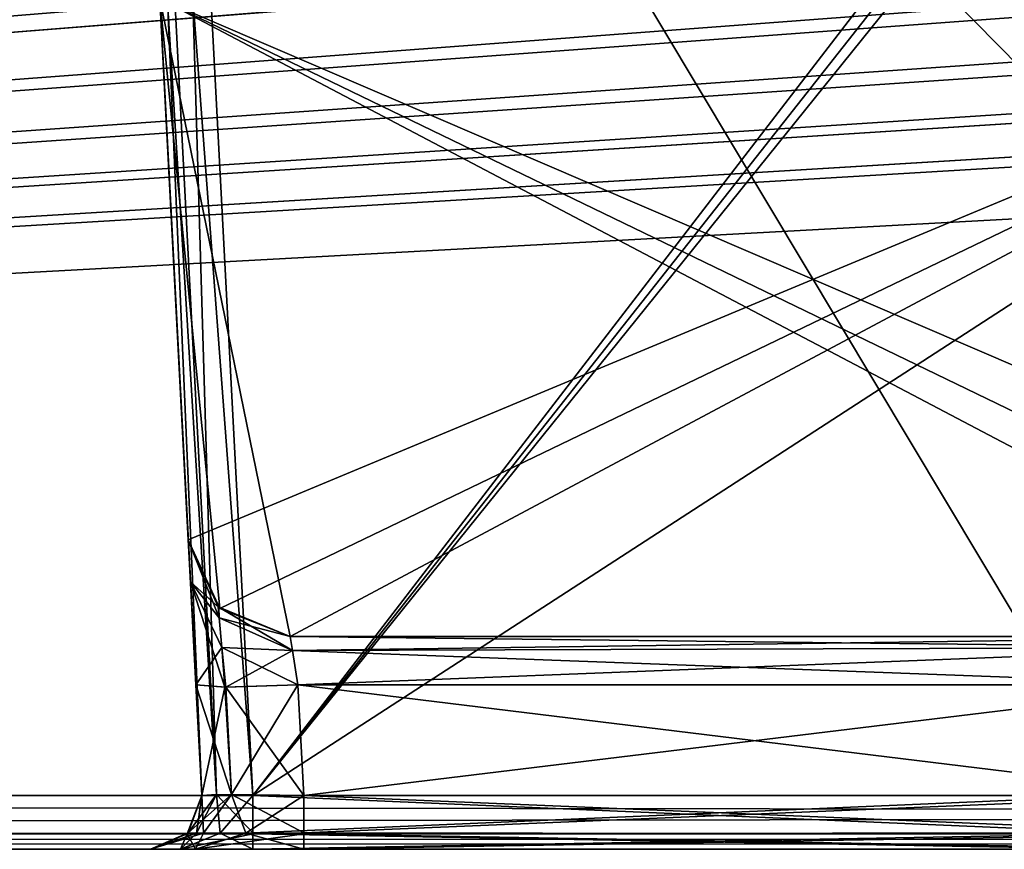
# Model space of a CAD drawing. Header units: inches. Extents: x -9.1 to 9.1, y -1.6 to 4.3.
# Tile 360 of 656: x -2.962 to -2.384, y -1.605 to -1.118. Entities that reach past the tile are written whole.
import ezdxf

# ---------------------------------------------------------------- set-up
doc = ezdxf.new("R2010")
doc.units = ezdxf.units.IN
doc.header["$LTSCALE"] = 81.481481
doc.header["$MEASUREMENT"] = 0
for name, color, linetype in [('123', 7, 'CONTINUOUS'), ('2674', 7, 'CONTINUOUS'), ('2690', 7, 'CONTINUOUS'), ('2691', 7, 'CONTINUOUS'), ('2692', 7, 'CONTINUOUS'), ('2693', 7, 'CONTINUOUS'), ('2694', 7, 'CONTINUOUS'), ('2695', 7, 'CONTINUOUS'), ('2696', 7, 'CONTINUOUS'), ('2697', 7, 'CONTINUOUS'), ('2723', 7, 'CONTINUOUS'), ('2724', 7, 'CONTINUOUS'), ('2730', 7, 'CONTINUOUS'), ('2731', 7, 'CONTINUOUS'), ('2737', 7, 'CONTINUOUS'), ('36', 7, 'CONTINUOUS'), ('395', 7, 'CONTINUOUS'), ('55', 7, 'CONTINUOUS'), ('5869', 7, 'CONTINUOUS'), ('5870', 7, 'CONTINUOUS'), ('5871', 7, 'CONTINUOUS'), ('5885', 7, 'CONTINUOUS'), ('5886', 7, 'CONTINUOUS'), ('5887', 7, 'CONTINUOUS'), ('5888', 7, 'CONTINUOUS'), ('6038', 7, 'CONTINUOUS'), ('6039', 7, 'CONTINUOUS'), ('6040', 7, 'CONTINUOUS'), ('6041', 7, 'CONTINUOUS'), ('6042', 7, 'CONTINUOUS'), ('6043', 7, 'CONTINUOUS'), ('6044', 7, 'CONTINUOUS'), ('77', 7, 'CONTINUOUS'), ('78', 7, 'CONTINUOUS'), ('92', 7, 'CONTINUOUS')]:
    doc.layers.add(name, color=color, linetype=linetype)

msp = doc.modelspace()

# ---------------------------------------------------------------- linework, layer by layer
at = {"layer": '123', "linetype": 'Continuous'}
for points in [[(-2.11798, -1.43262, 4.05518), (-2.10081, -1.105, 4.05518), (-2.87969, -1.105, 4.05518), (-2.11798, -1.43262, 4.05518)], [(-2.11798, -1.43262, 4.05518), (-2.87969, -1.105, 4.05518), (-2.13352, -1.46623, 4.05518), (-2.11798, -1.43262, 4.05518)], [(-2.87969, -1.105, 4.05518), (-2.86302, -1.42314, 4.05518), (-2.8444, -1.46352, 4.05518), (-2.87969, -1.105, 4.05518)], [(-2.13352, -1.46623, 4.05518), (-2.87969, -1.105, 4.05518), (-2.16791, -1.48, 4.05518), (-2.13352, -1.46623, 4.05518)], [(-2.16791, -1.48, 4.05518), (-2.87969, -1.105, 4.05518), (-2.8031, -1.48, 4.05518), (-2.16791, -1.48, 4.05518)], [(-2.8031, -1.48, 4.05518), (-2.87969, -1.105, 4.05518), (-2.8444, -1.46352, 4.05518), (-2.8031, -1.48, 4.05518)]]:
    msp.add_3dface(points, dxfattribs=at)
at = {"layer": '2674', "linetype": 'Continuous'}
for points in [[(-2.90416, -0.63817, -4.4453), (-2.90354, -0.64998, -3.78338), (-2.85514, -1.57343, -4.39629), (-2.90416, -0.63817, -4.4453)], [(-2.90354, -0.64998, -3.78338), (-2.87969, -1.105, -4.04245), (-2.85514, -1.57343, -4.39629), (-2.90354, -0.64998, -3.78338)], [(-2.85514, -1.57343, -4.39629), (-2.87969, -1.105, -4.04245), (-2.85855, -1.50843, -4.20637), (-2.85514, -1.57343, -4.39629)], [(-2.85855, -1.50843, -4.20637), (-2.87969, -1.105, -4.04245), (-2.86173, -1.44786, -4.17845), (-2.85855, -1.50843, -4.20637)], [(-2.86173, -1.44786, -4.17845), (-2.87969, -1.105, -4.04245), (-2.86302, -1.42314, -4.11649), (-2.86173, -1.44786, -4.17845)], [(-2.86302, -1.42314, -4.11649), (-2.87969, -1.105, -4.04245), (-2.86302, -1.42314, -4.04245), (-2.86302, -1.42314, -4.11649)], [(-2.85514, -1.57343, -4.20977), (-2.85514, -1.57343, -4.39629), (-2.85855, -1.50843, -4.20637), (-2.85514, -1.57343, -4.20977)]]:
    msp.add_3dface(points, dxfattribs=at)
at = {"layer": '2690', "linetype": 'Continuous'}
for points in [[(-2.8031, -1.48, -4.04245), (-2.16791, -1.48, -4.04245), (-2.8031, -1.48, -4.11649), (-2.8031, -1.48, -4.04245)], [(-2.8031, -1.48, -4.11649), (-2.16791, -1.48, -4.04245), (-2.20346, -1.48, -4.11649), (-2.8031, -1.48, -4.11649)]]:
    msp.add_3dface(points, dxfattribs=at)
at = {"layer": '2691', "linetype": 'Continuous'}
for points in [[(-2.86302, -1.42314, -4.11649), (-2.86302, -1.42314, -4.04245), (-2.8444, -1.46352, -4.04245), (-2.86302, -1.42314, -4.11649)], [(-2.86302, -1.42314, -4.11649), (-2.8444, -1.46352, -4.04245), (-2.84536, -1.46259, -4.11649), (-2.86302, -1.42314, -4.11649)], [(-2.8444, -1.46352, -4.04245), (-2.8031, -1.48, -4.04245), (-2.84536, -1.46259, -4.11649), (-2.8444, -1.46352, -4.04245)], [(-2.84536, -1.46259, -4.11649), (-2.8031, -1.48, -4.04245), (-2.8031, -1.48, -4.11649), (-2.84536, -1.46259, -4.11649)]]:
    msp.add_3dface(points, dxfattribs=at)
at = {"layer": '2692', "linetype": 'Continuous'}
for points in [[(-2.86173, -1.44786, -4.17845), (-2.86302, -1.42314, -4.11649), (-2.84487, -1.46897, -4.14048), (-2.86173, -1.44786, -4.17845)], [(-2.86302, -1.42314, -4.11649), (-2.84536, -1.46259, -4.11649), (-2.84487, -1.46897, -4.14048), (-2.86302, -1.42314, -4.11649)], [(-2.85855, -1.50843, -4.20637), (-2.86173, -1.44786, -4.17845), (-2.84162, -1.50972, -4.16474), (-2.85855, -1.50843, -4.20637)], [(-2.84162, -1.50972, -4.16474), (-2.86173, -1.44786, -4.17845), (-2.84321, -1.48643, -4.15779), (-2.84162, -1.50972, -4.16474)], [(-2.84321, -1.48643, -4.15779), (-2.86173, -1.44786, -4.17845), (-2.84487, -1.46897, -4.14048), (-2.84321, -1.48643, -4.15779)], [(-2.84487, -1.46897, -4.14048), (-2.84536, -1.46259, -4.11649), (-2.80181, -1.4882, -4.13709), (-2.84487, -1.46897, -4.14048)], [(-2.84536, -1.46259, -4.11649), (-2.8031, -1.48, -4.11649), (-2.80181, -1.4882, -4.13709), (-2.84536, -1.46259, -4.11649)], [(-2.84321, -1.48643, -4.15779), (-2.84487, -1.46897, -4.14048), (-2.80181, -1.4882, -4.13709), (-2.84321, -1.48643, -4.15779)], [(-2.84162, -1.50972, -4.16474), (-2.84321, -1.48643, -4.15779), (-2.79863, -1.50843, -4.14645), (-2.84162, -1.50972, -4.16474)], [(-2.79863, -1.50843, -4.14645), (-2.84321, -1.48643, -4.15779), (-2.80181, -1.4882, -4.13709), (-2.79863, -1.50843, -4.14645)]]:
    msp.add_3dface(points, dxfattribs=at)
at = {"layer": '2693', "linetype": 'Continuous'}
for points in [[(-2.85514, -1.57343, -4.20977), (-2.85855, -1.50843, -4.20637), (-2.84162, -1.50972, -4.16474), (-2.85514, -1.57343, -4.20977)], [(-2.84162, -1.50972, -4.16474), (-2.79863, -1.50843, -4.14645), (-2.83761, -1.57278, -4.16733), (-2.84162, -1.50972, -4.16474)], [(-2.83761, -1.57278, -4.16733), (-2.79863, -1.50843, -4.14645), (-2.79523, -1.57343, -4.14986), (-2.83761, -1.57278, -4.16733)], [(-2.85514, -1.57343, -4.20977), (-2.84162, -1.50972, -4.16474), (-2.83761, -1.57278, -4.16733), (-2.85514, -1.57343, -4.20977)]]:
    msp.add_3dface(points, dxfattribs=at)
at = {"layer": '2694', "linetype": 'Continuous'}
for points in [[(-2.85514, -1.57343, -4.20977), (-2.83761, -1.57278, -4.16733), (-2.86298, -1.59526, -4.20977), (-2.85514, -1.57343, -4.20977)], [(-2.86298, -1.59526, -4.20977), (-2.83761, -1.57278, -4.16733), (-2.85408, -1.59547, -4.17579), (-2.86298, -1.59526, -4.20977)], [(-2.85408, -1.59547, -4.17579), (-2.83761, -1.57278, -4.16733), (-2.82923, -1.59547, -4.15093), (-2.85408, -1.59547, -4.17579)], [(-2.83761, -1.57278, -4.16733), (-2.79523, -1.57343, -4.14986), (-2.82923, -1.59547, -4.15093), (-2.83761, -1.57278, -4.16733)], [(-2.82923, -1.59547, -4.15093), (-2.79523, -1.57343, -4.14986), (-2.79523, -1.59589, -4.14143), (-2.82923, -1.59547, -4.15093)], [(-2.8851, -1.605, -4.20977), (-2.86298, -1.59526, -4.20977), (-2.85408, -1.59547, -4.17579), (-2.8851, -1.605, -4.20977)], [(-2.85876, -1.605, -4.14617), (-2.8851, -1.605, -4.20977), (-2.85408, -1.59547, -4.17579), (-2.85876, -1.605, -4.14617)], [(-2.85876, -1.605, -4.14617), (-2.85408, -1.59547, -4.17579), (-2.82923, -1.59547, -4.15093), (-2.85876, -1.605, -4.14617)], [(-2.85876, -1.605, -4.14617), (-2.82923, -1.59547, -4.15093), (-2.79523, -1.59589, -4.14143), (-2.85876, -1.605, -4.14617)], [(-2.79523, -1.605, -4.1199), (-2.85876, -1.605, -4.14617), (-2.79523, -1.59589, -4.14143), (-2.79523, -1.605, -4.1199)]]:
    msp.add_3dface(points, dxfattribs=at)
at = {"layer": '2695', "linetype": 'Continuous'}
for points in [[(-2.85514, -1.57343, -4.39629), (-2.86298, -1.59526, -4.20977), (-2.86357, -1.59589, -4.39629), (-2.85514, -1.57343, -4.39629)], [(-2.85514, -1.57343, -4.39629), (-2.85514, -1.57343, -4.20977), (-2.86298, -1.59526, -4.20977), (-2.85514, -1.57343, -4.39629)], [(-2.86298, -1.59526, -4.20977), (-2.8851, -1.605, -4.20977), (-2.86357, -1.59589, -4.39629), (-2.86298, -1.59526, -4.20977)], [(-2.8851, -1.605, -4.20977), (-2.8851, -1.605, -4.39629), (-2.86357, -1.59589, -4.39629), (-2.8851, -1.605, -4.20977)]]:
    msp.add_3dface(points, dxfattribs=at)
at = {"layer": '2696', "linetype": 'Continuous'}
for points in [[(-2.85514, -1.57343, -4.39629), (-2.85809, -1.59547, -4.41529), (-2.84643, -1.57279, -4.41749), (-2.85514, -1.57343, -4.39629)], [(-2.85809, -1.59547, -4.41529), (-2.8442, -1.59547, -4.42919), (-2.84643, -1.57279, -4.41749), (-2.85809, -1.59547, -4.41529)], [(-2.82519, -1.59526, -4.43408), (-2.82519, -1.57343, -4.42625), (-2.84643, -1.57279, -4.41749), (-2.82519, -1.59526, -4.43408)], [(-2.8442, -1.59547, -4.42919), (-2.82519, -1.59526, -4.43408), (-2.84643, -1.57279, -4.41749), (-2.8442, -1.59547, -4.42919)], [(-2.85514, -1.57343, -4.39629), (-2.86357, -1.59589, -4.39629), (-2.85809, -1.59547, -4.41529), (-2.85514, -1.57343, -4.39629)], [(-2.8851, -1.605, -4.39629), (-2.86757, -1.605, -4.43866), (-2.86357, -1.59589, -4.39629), (-2.8851, -1.605, -4.39629)], [(-2.86757, -1.605, -4.43866), (-2.82519, -1.605, -4.45621), (-2.8442, -1.59547, -4.42919), (-2.86757, -1.605, -4.43866)], [(-2.86357, -1.59589, -4.39629), (-2.86757, -1.605, -4.43866), (-2.85809, -1.59547, -4.41529), (-2.86357, -1.59589, -4.39629)], [(-2.86757, -1.605, -4.43866), (-2.8442, -1.59547, -4.42919), (-2.85809, -1.59547, -4.41529), (-2.86757, -1.605, -4.43866)], [(-2.82519, -1.605, -4.45621), (-2.82519, -1.59526, -4.43408), (-2.8442, -1.59547, -4.42919), (-2.82519, -1.605, -4.45621)]]:
    msp.add_3dface(points, dxfattribs=at)
at = {"layer": '2697', "linetype": 'Continuous'}
for points in [[(-2.90416, -0.63817, -4.4453), (-2.85514, -1.57343, -4.39629), (-2.84643, -1.57279, -4.41749), (-2.90416, -0.63817, -4.4453)], [(-2.90416, -0.63817, -4.4453), (-2.84643, -1.57279, -4.41749), (-2.89534, -0.63882, -4.46648), (-2.90416, -0.63817, -4.4453)], [(-2.89534, -0.63882, -4.46648), (-2.82519, -1.57343, -4.42625), (-2.8742, -0.63817, -4.47526), (-2.89534, -0.63882, -4.46648)], [(-2.84643, -1.57279, -4.41749), (-2.82519, -1.57343, -4.42625), (-2.89534, -0.63882, -4.46648), (-2.84643, -1.57279, -4.41749)]]:
    msp.add_3dface(points, dxfattribs=at)
at = {"layer": '2723', "linetype": 'Continuous'}
for points in [[(-2.8742, -0.63817, -4.47526), (-2.82519, -1.57343, -4.42625), (-2.1063, -0.63817, -4.47526), (-2.8742, -0.63817, -4.47526)], [(-2.1063, -0.63817, -4.47526), (-2.82519, -1.57343, -4.42625), (-2.24995, -0.84342, -4.4645), (-2.1063, -0.63817, -4.47526)], [(-2.82519, -1.57343, -4.42625), (-2.26972, -0.88348, -4.46241), (-2.24995, -0.84342, -4.4645), (-2.82519, -1.57343, -4.42625)], [(-2.82519, -1.57343, -4.42625), (-2.29296, -1.22837, -4.44433), (-2.26972, -0.88348, -4.46241), (-2.82519, -1.57343, -4.42625)], [(-2.82519, -1.57343, -4.42625), (-2.3145, -1.57343, -4.42625), (-2.29296, -1.22837, -4.44433), (-2.82519, -1.57343, -4.42625)]]:
    msp.add_3dface(points, dxfattribs=at)
at = {"layer": '2724', "linetype": 'Continuous'}
for points in [[(-2.82519, -1.57343, -4.42625), (-2.82519, -1.59526, -4.43408), (-2.3145, -1.57343, -4.42625), (-2.82519, -1.57343, -4.42625)], [(-2.82519, -1.59526, -4.43408), (-2.31451, -1.59595, -4.43473), (-2.3145, -1.57343, -4.42625), (-2.82519, -1.59526, -4.43408)], [(-2.82519, -1.59526, -4.43408), (-2.82519, -1.605, -4.45621), (-2.31451, -1.59595, -4.43473), (-2.82519, -1.59526, -4.43408)], [(-2.82519, -1.605, -4.45621), (-2.31451, -1.605, -4.45621), (-2.31451, -1.59595, -4.43473), (-2.82519, -1.605, -4.45621)]]:
    msp.add_3dface(points, dxfattribs=at)
at = {"layer": '2730', "linetype": 'Continuous'}
for points in [[(-2.79523, -1.59589, -4.14143), (-2.79523, -1.57343, -4.14986), (-2.26689, -1.59526, -4.14202), (-2.79523, -1.59589, -4.14143)], [(-2.79523, -1.57343, -4.14986), (-2.26689, -1.57343, -4.14986), (-2.26689, -1.59526, -4.14202), (-2.79523, -1.57343, -4.14986)], [(-2.26689, -1.605, -4.1199), (-2.79523, -1.59589, -4.14143), (-2.26689, -1.59526, -4.14202), (-2.26689, -1.605, -4.1199)], [(-2.26689, -1.605, -4.1199), (-2.79523, -1.605, -4.1199), (-2.79523, -1.59589, -4.14143), (-2.26689, -1.605, -4.1199)]]:
    msp.add_3dface(points, dxfattribs=at)
at = {"layer": '2731', "linetype": 'Continuous'}
for points in [[(-2.79523, -1.57343, -4.14986), (-2.79863, -1.50843, -4.14645), (-2.26056, -1.50843, -4.14645), (-2.79523, -1.57343, -4.14986)], [(-2.79523, -1.57343, -4.14986), (-2.26056, -1.50843, -4.14645), (-2.26689, -1.57343, -4.14986), (-2.79523, -1.57343, -4.14986)]]:
    msp.add_3dface(points, dxfattribs=at)
at = {"layer": '2737', "linetype": 'Continuous'}
for points in [[(-2.80181, -1.4882, -4.13709), (-2.8031, -1.48, -4.11649), (-2.24071, -1.48645, -4.13507), (-2.80181, -1.4882, -4.13709)], [(-2.8031, -1.48, -4.11649), (-2.20346, -1.48, -4.11649), (-2.24071, -1.48645, -4.13507), (-2.8031, -1.48, -4.11649)], [(-2.26056, -1.50843, -4.14645), (-2.80181, -1.4882, -4.13709), (-2.24071, -1.48645, -4.13507), (-2.26056, -1.50843, -4.14645)], [(-2.79863, -1.50843, -4.14645), (-2.80181, -1.4882, -4.13709), (-2.26056, -1.50843, -4.14645), (-2.79863, -1.50843, -4.14645)]]:
    msp.add_3dface(points, dxfattribs=at)
at = {"layer": '36', "linetype": 'Continuous'}
for points in [[(-8.57818, -1.605, -4.59779), (8.5782, -1.605, -4.59779), (-6.00062, -1.605, -4.5107), (-8.57818, -1.605, -4.59779)], [(8.5782, -1.605, 4.59779), (-8.57818, -1.605, 4.59779), (6.00062, -1.605, 4.5107), (8.5782, -1.605, 4.59779)], [(6.00062, -1.605, 4.5107), (-8.57818, -1.605, 4.59779), (5.92149, -1.605, 4.48987), (6.00062, -1.605, 4.5107)], [(5.92149, -1.605, 4.48987), (-8.57818, -1.605, 4.59779), (2.00062, -1.605, 4.5107), (5.92149, -1.605, 4.48987)], [(2.00062, -1.605, 4.5107), (-8.57818, -1.605, 4.59779), (1.92149, -1.605, 4.48987), (2.00062, -1.605, 4.5107)], [(1.92149, -1.605, 4.48987), (-8.57818, -1.605, 4.59779), (-1.99938, -1.605, 4.5107), (1.92149, -1.605, 4.48987)], [(-1.99938, -1.605, 4.5107), (-8.57818, -1.605, 4.59779), (-2.07851, -1.605, 4.48987), (-1.99938, -1.605, 4.5107)], [(-2.07851, -1.605, 4.48987), (-8.57818, -1.605, 4.59779), (-2.31451, -1.605, 4.45621), (-2.07851, -1.605, 4.48987)], [(-2.31451, -1.605, 4.45621), (-8.57818, -1.605, 4.59779), (-2.82519, -1.605, 4.45621), (-2.31451, -1.605, 4.45621)], [(-2.82519, -1.605, 4.45621), (-8.57818, -1.605, 4.59779), (-3.17481, -1.605, 4.45621), (-2.82519, -1.605, 4.45621)], [(-6.00062, -1.605, -4.5107), (8.5782, -1.605, -4.59779), (-5.92149, -1.605, -4.48987), (-6.00062, -1.605, -4.5107)], [(-5.92149, -1.605, -4.48987), (8.5782, -1.605, -4.59779), (-2.00062, -1.605, -4.5107), (-5.92149, -1.605, -4.48987)], [(-5.92149, -1.605, -4.48987), (-2.00062, -1.605, -4.5107), (-5.68549, -1.605, -4.45621), (-5.92149, -1.605, -4.48987)], [(-5.68549, -1.605, -4.45621), (-2.00062, -1.605, -4.5107), (-5.17481, -1.605, -4.45621), (-5.68549, -1.605, -4.45621)], [(-5.17481, -1.605, -4.45621), (-2.00062, -1.605, -4.5107), (-4.82519, -1.605, -4.45621), (-5.17481, -1.605, -4.45621)], [(-4.82519, -1.605, -4.45621), (-2.00062, -1.605, -4.5107), (-4.15531, -1.605, -4.45621), (-4.82519, -1.605, -4.45621)], [(-4.15531, -1.605, -4.45621), (-2.00062, -1.605, -4.5107), (-3.84469, -1.605, -4.45621), (-4.15531, -1.605, -4.45621)], [(-3.84469, -1.605, -4.45621), (-2.00062, -1.605, -4.5107), (-3.17481, -1.605, -4.45621), (-3.84469, -1.605, -4.45621)], [(-3.17481, -1.605, -4.45621), (-2.00062, -1.605, -4.5107), (-3.13245, -1.605, -4.43868), (-3.17481, -1.605, -4.45621)], [(-2.86755, -1.605, 4.43868), (-2.82519, -1.605, 4.45621), (-3.17481, -1.605, 4.45621), (-2.86755, -1.605, 4.43868)], [(-2.8851, -1.605, 4.39629), (-2.86755, -1.605, 4.43868), (-3.17481, -1.605, 4.45621), (-2.8851, -1.605, 4.39629)], [(-3.13243, -1.605, 4.43866), (-2.8851, -1.605, 4.39629), (-3.17481, -1.605, 4.45621), (-3.13243, -1.605, 4.43866)], [(-3.13245, -1.605, -4.43868), (-2.00062, -1.605, -4.5107), (-2.82519, -1.605, -4.45621), (-3.13245, -1.605, -4.43868)], [(-3.1149, -1.605, -4.39629), (-3.13245, -1.605, -4.43868), (-2.82519, -1.605, -4.45621), (-3.1149, -1.605, -4.39629)], [(-2.8851, -1.605, 4.20977), (-2.8851, -1.605, 4.39629), (-3.13243, -1.605, 4.43866), (-2.8851, -1.605, 4.20977)], [(-3.1149, -1.605, 4.39629), (-2.8851, -1.605, 4.20977), (-3.13243, -1.605, 4.43866), (-3.1149, -1.605, 4.39629)], [(-2.8851, -1.605, 4.20977), (-3.1149, -1.605, 4.39629), (-2.8851, -1.605, -4.20977), (-2.8851, -1.605, 4.20977)], [(-3.1149, -1.605, 4.39629), (-3.1149, -1.605, 4.20977), (-2.8851, -1.605, -4.39629), (-3.1149, -1.605, 4.39629)], [(-3.1149, -1.605, 4.20977), (-3.1149, -1.605, -4.20977), (-2.8851, -1.605, -4.39629), (-3.1149, -1.605, 4.20977)], [(-2.8851, -1.605, -4.20977), (-3.1149, -1.605, 4.39629), (-2.8851, -1.605, -4.39629), (-2.8851, -1.605, -4.20977)], [(-3.1149, -1.605, -4.20977), (-3.1149, -1.605, -4.39629), (-2.86757, -1.605, -4.43866), (-3.1149, -1.605, -4.20977)], [(-2.86757, -1.605, -4.43866), (-3.1149, -1.605, -4.39629), (-2.82519, -1.605, -4.45621), (-2.86757, -1.605, -4.43866)], [(-2.8851, -1.605, -4.39629), (-3.1149, -1.605, -4.20977), (-2.86757, -1.605, -4.43866), (-2.8851, -1.605, -4.39629)], [(-2.85883, -1.605, 4.14624), (-2.8851, -1.605, 4.20977), (-2.85876, -1.605, -4.14617), (-2.85883, -1.605, 4.14624)], [(-2.85876, -1.605, -4.14617), (-2.8851, -1.605, 4.20977), (-2.8851, -1.605, -4.20977), (-2.85876, -1.605, -4.14617)], [(-2.79523, -1.605, 4.1199), (-2.85883, -1.605, 4.14624), (-2.79523, -1.605, -4.1199), (-2.79523, -1.605, 4.1199)], [(-2.79523, -1.605, -4.1199), (-2.85883, -1.605, 4.14624), (-2.85876, -1.605, -4.14617), (-2.79523, -1.605, -4.1199)], [(-2.82519, -1.605, -4.45621), (-2.00062, -1.605, -4.5107), (-2.31451, -1.605, -4.45621), (-2.82519, -1.605, -4.45621)], [(-2.26689, -1.605, 4.1199), (-2.79523, -1.605, 4.1199), (-2.26689, -1.605, -4.1199), (-2.26689, -1.605, 4.1199)], [(-2.79523, -1.605, 4.1199), (-2.79523, -1.605, -4.1199), (-2.26689, -1.605, -4.1199), (-2.79523, -1.605, 4.1199)]]:
    msp.add_3dface(points, dxfattribs=at)
at = {"layer": '395', "linetype": 'Continuous'}
for points in [[(-8.57837, -1.57343, 4.62775), (8.57837, -1.57343, 4.62775), (-8.52935, -0.63817, 4.57874), (-8.57837, -1.57343, 4.62775)], [(-8.52935, -0.63817, 4.57874), (8.57837, -1.57343, 4.62775), (-7.12257, -0.63817, 4.57874), (-8.52935, -0.63817, 4.57874)], [(-7.12257, -0.63817, 4.57874), (8.57837, -1.57343, 4.62775), (-6.87743, -0.63817, 4.57874), (-7.12257, -0.63817, 4.57874)], [(-6.87743, -0.63817, 4.57874), (8.57837, -1.57343, 4.62775), (-6.10307, -0.63817, 4.57874), (-6.87743, -0.63817, 4.57874)], [(-6.10307, -0.63817, 4.57874), (8.57837, -1.57343, 4.62775), (-5.89693, -0.63817, 4.57874), (-6.10307, -0.63817, 4.57874)], [(-5.89693, -0.63817, 4.57874), (8.57837, -1.57343, 4.62775), (-5.12257, -0.63817, 4.57874), (-5.89693, -0.63817, 4.57874)], [(-5.12257, -0.63817, 4.57874), (8.57837, -1.57343, 4.62775), (-4.87743, -0.63817, 4.57874), (-5.12257, -0.63817, 4.57874)], [(-4.87743, -0.63817, 4.57874), (8.57837, -1.57343, 4.62775), (-4.10307, -0.63817, 4.57874), (-4.87743, -0.63817, 4.57874)], [(8.57837, -1.57343, 4.62775), (-3.89693, -0.63817, 4.57874), (-4.10307, -0.63817, 4.57874), (8.57837, -1.57343, 4.62775)], [(-3.89693, -0.63817, 4.57874), (8.57837, -1.57343, 4.62775), (-3.12257, -0.63817, 4.57874), (-3.89693, -0.63817, 4.57874)], [(-3.12257, -0.63817, 4.57874), (8.57837, -1.57343, 4.62775), (-2.87743, -0.63817, 4.57874), (-3.12257, -0.63817, 4.57874)], [(-2.87743, -0.63817, 4.57874), (8.57837, -1.57343, 4.62775), (-2.10307, -0.63817, 4.57874), (-2.87743, -0.63817, 4.57874)]]:
    msp.add_3dface(points, dxfattribs=at)
at = {"layer": '55', "linetype": 'Continuous'}
for points in [[(8.57837, -1.59603, 4.61918), (8.57837, -1.57343, 4.62775), (-8.57837, -1.59542, 4.61977), (8.57837, -1.59603, 4.61918)], [(-8.57837, -1.59542, 4.61977), (8.57837, -1.57343, 4.62775), (-8.57837, -1.57343, 4.62775), (-8.57837, -1.59542, 4.61977)], [(-8.57818, -1.605, 4.59779), (8.57837, -1.59603, 4.61918), (-8.57837, -1.59542, 4.61977), (-8.57818, -1.605, 4.59779)], [(-8.57818, -1.605, 4.59779), (8.5782, -1.605, 4.59779), (8.57837, -1.59603, 4.61918), (-8.57818, -1.605, 4.59779)]]:
    msp.add_3dface(points, dxfattribs=at)
at = {"layer": '5869', "linetype": 'Continuous'}
for points in [[(-2.86302, -1.42314, 4.05518), (-2.87969, -1.105, 4.05518), (-2.919, -0.355, 4.53392), (-2.86302, -1.42314, 4.05518)], [(-2.86302, -1.42314, 4.11649), (-2.86302, -1.42314, 4.05518), (-2.919, -0.355, 4.53392), (-2.86302, -1.42314, 4.11649)], [(-2.86173, -1.44782, 4.17841), (-2.86302, -1.42314, 4.11649), (-2.919, -0.355, 4.53392), (-2.86173, -1.44782, 4.17841)], [(-2.90416, -0.63817, 4.4453), (-2.86173, -1.44782, 4.17841), (-2.919, -0.355, 4.53392), (-2.90416, -0.63817, 4.4453)], [(-2.85855, -1.50843, 4.20637), (-2.86173, -1.44782, 4.17841), (-2.90416, -0.63817, 4.4453), (-2.85855, -1.50843, 4.20637)], [(-2.85514, -1.57343, 4.20977), (-2.85855, -1.50843, 4.20637), (-2.90416, -0.63817, 4.4453), (-2.85514, -1.57343, 4.20977)], [(-2.85514, -1.57343, 4.39629), (-2.85514, -1.57343, 4.20977), (-2.90416, -0.63817, 4.4453), (-2.85514, -1.57343, 4.39629)]]:
    msp.add_3dface(points, dxfattribs=at)
at = {"layer": '5870', "linetype": 'Continuous'}
for points in [[(-2.8444, -1.46352, 4.05518), (-2.86302, -1.42314, 4.05518), (-2.84502, -1.46293, 4.11649), (-2.8444, -1.46352, 4.05518)], [(-2.86302, -1.42314, 4.05518), (-2.86302, -1.42314, 4.11649), (-2.84502, -1.46293, 4.11649), (-2.86302, -1.42314, 4.05518)], [(-2.8031, -1.48, 4.11649), (-2.8444, -1.46352, 4.05518), (-2.84502, -1.46293, 4.11649), (-2.8031, -1.48, 4.11649)], [(-2.8031, -1.48, 4.05518), (-2.8444, -1.46352, 4.05518), (-2.8031, -1.48, 4.11649), (-2.8031, -1.48, 4.05518)]]:
    msp.add_3dface(points, dxfattribs=at)
at = {"layer": '5871', "linetype": 'Continuous'}
for points in [[(-2.16791, -1.48, 4.05518), (-2.8031, -1.48, 4.05518), (-2.16791, -1.48, 4.08996), (-2.16791, -1.48, 4.05518)], [(-2.8031, -1.48, 4.05518), (-2.8031, -1.48, 4.11649), (-2.20346, -1.48, 4.11649), (-2.8031, -1.48, 4.05518)], [(-2.16791, -1.48, 4.08996), (-2.8031, -1.48, 4.05518), (-2.18616, -1.48, 4.10259), (-2.16791, -1.48, 4.08996)], [(-2.18616, -1.48, 4.10259), (-2.8031, -1.48, 4.05518), (-2.20346, -1.48, 4.11649), (-2.18616, -1.48, 4.10259)]]:
    msp.add_3dface(points, dxfattribs=at)
at = {"layer": '5885', "linetype": 'Continuous'}
for points in [[(-2.29296, -1.22837, 4.44433), (-2.3145, -1.57343, 4.42625), (-2.8742, -0.63817, 4.47526), (-2.29296, -1.22837, 4.44433)], [(-2.3145, -1.57343, 4.42625), (-2.82519, -1.57343, 4.42625), (-2.8742, -0.63817, 4.47526), (-2.3145, -1.57343, 4.42625)], [(-2.26972, -0.88348, 4.46241), (-2.29296, -1.22837, 4.44433), (-2.8742, -0.63817, 4.47526), (-2.26972, -0.88348, 4.46241)]]:
    msp.add_3dface(points, dxfattribs=at)
at = {"layer": '5886', "linetype": 'Continuous'}
for points in [[(-2.3145, -1.57343, 4.42625), (-2.31451, -1.59526, 4.43408), (-2.82519, -1.57343, 4.42625), (-2.3145, -1.57343, 4.42625)], [(-2.82519, -1.57343, 4.42625), (-2.31451, -1.59526, 4.43408), (-2.82519, -1.59589, 4.43467), (-2.82519, -1.57343, 4.42625)], [(-2.31451, -1.59526, 4.43408), (-2.31451, -1.605, 4.45621), (-2.82519, -1.59589, 4.43467), (-2.31451, -1.59526, 4.43408)], [(-2.31451, -1.605, 4.45621), (-2.82519, -1.605, 4.45621), (-2.82519, -1.59589, 4.43467), (-2.31451, -1.605, 4.45621)]]:
    msp.add_3dface(points, dxfattribs=at)
at = {"layer": '5887', "linetype": 'Continuous'}
for points in [[(-2.86298, -1.59526, 4.39629), (-2.85514, -1.57343, 4.39629), (-2.84639, -1.57279, 4.41753), (-2.86298, -1.59526, 4.39629)], [(-2.85808, -1.59547, 4.4153), (-2.86298, -1.59526, 4.39629), (-2.84639, -1.57279, 4.41753), (-2.85808, -1.59547, 4.4153)], [(-2.84419, -1.59547, 4.42919), (-2.85808, -1.59547, 4.4153), (-2.84639, -1.57279, 4.41753), (-2.84419, -1.59547, 4.42919)], [(-2.82519, -1.57343, 4.42625), (-2.84419, -1.59547, 4.42919), (-2.84639, -1.57279, 4.41753), (-2.82519, -1.57343, 4.42625)], [(-2.82519, -1.57343, 4.42625), (-2.82519, -1.59589, 4.43467), (-2.84419, -1.59547, 4.42919), (-2.82519, -1.57343, 4.42625)], [(-2.8851, -1.605, 4.39629), (-2.86298, -1.59526, 4.39629), (-2.85808, -1.59547, 4.4153), (-2.8851, -1.605, 4.39629)], [(-2.86755, -1.605, 4.43868), (-2.8851, -1.605, 4.39629), (-2.85808, -1.59547, 4.4153), (-2.86755, -1.605, 4.43868)], [(-2.82519, -1.59589, 4.43467), (-2.86755, -1.605, 4.43868), (-2.84419, -1.59547, 4.42919), (-2.82519, -1.59589, 4.43467)], [(-2.86755, -1.605, 4.43868), (-2.85808, -1.59547, 4.4153), (-2.84419, -1.59547, 4.42919), (-2.86755, -1.605, 4.43868)], [(-2.82519, -1.605, 4.45621), (-2.86755, -1.605, 4.43868), (-2.82519, -1.59589, 4.43467), (-2.82519, -1.605, 4.45621)]]:
    msp.add_3dface(points, dxfattribs=at)
at = {"layer": '5888', "linetype": 'Continuous'}
for points in [[(-2.85514, -1.57343, 4.39629), (-2.90416, -0.63817, 4.4453), (-2.89538, -0.63882, 4.46644), (-2.85514, -1.57343, 4.39629)], [(-2.8742, -0.63817, 4.47526), (-2.84639, -1.57279, 4.41753), (-2.89538, -0.63882, 4.46644), (-2.8742, -0.63817, 4.47526)], [(-2.84639, -1.57279, 4.41753), (-2.85514, -1.57343, 4.39629), (-2.89538, -0.63882, 4.46644), (-2.84639, -1.57279, 4.41753)], [(-2.8742, -0.63817, 4.47526), (-2.82519, -1.57343, 4.42625), (-2.84639, -1.57279, 4.41753), (-2.8742, -0.63817, 4.47526)]]:
    msp.add_3dface(points, dxfattribs=at)
at = {"layer": '6038', "linetype": 'Continuous'}
for points in [[(-2.85514, -1.57343, 4.20977), (-2.86298, -1.59526, 4.39629), (-2.86357, -1.59589, 4.20977), (-2.85514, -1.57343, 4.20977)], [(-2.85514, -1.57343, 4.20977), (-2.85514, -1.57343, 4.39629), (-2.86298, -1.59526, 4.39629), (-2.85514, -1.57343, 4.20977)], [(-2.86298, -1.59526, 4.39629), (-2.8851, -1.605, 4.39629), (-2.86357, -1.59589, 4.20977), (-2.86298, -1.59526, 4.39629)], [(-2.8851, -1.605, 4.39629), (-2.8851, -1.605, 4.20977), (-2.86357, -1.59589, 4.20977), (-2.8851, -1.605, 4.39629)]]:
    msp.add_3dface(points, dxfattribs=at)
at = {"layer": '6039', "linetype": 'Continuous'}
for points in [[(-2.85514, -1.57343, 4.20977), (-2.85406, -1.59547, 4.17575), (-2.83767, -1.57278, 4.16739), (-2.85514, -1.57343, 4.20977)], [(-2.85406, -1.59547, 4.17575), (-2.8292, -1.59547, 4.15091), (-2.83767, -1.57278, 4.16739), (-2.85406, -1.59547, 4.17575)], [(-2.79523, -1.59526, 4.14202), (-2.79523, -1.57343, 4.14986), (-2.83767, -1.57278, 4.16739), (-2.79523, -1.59526, 4.14202)], [(-2.8292, -1.59547, 4.15091), (-2.79523, -1.59526, 4.14202), (-2.83767, -1.57278, 4.16739), (-2.8292, -1.59547, 4.15091)], [(-2.85514, -1.57343, 4.20977), (-2.86357, -1.59589, 4.20977), (-2.85406, -1.59547, 4.17575), (-2.85514, -1.57343, 4.20977)], [(-2.8851, -1.605, 4.20977), (-2.85883, -1.605, 4.14624), (-2.86357, -1.59589, 4.20977), (-2.8851, -1.605, 4.20977)], [(-2.86357, -1.59589, 4.20977), (-2.85883, -1.605, 4.14624), (-2.85406, -1.59547, 4.17575), (-2.86357, -1.59589, 4.20977)], [(-2.85883, -1.605, 4.14624), (-2.79523, -1.605, 4.1199), (-2.8292, -1.59547, 4.15091), (-2.85883, -1.605, 4.14624)], [(-2.85883, -1.605, 4.14624), (-2.8292, -1.59547, 4.15091), (-2.85406, -1.59547, 4.17575), (-2.85883, -1.605, 4.14624)], [(-2.79523, -1.605, 4.1199), (-2.79523, -1.59526, 4.14202), (-2.8292, -1.59547, 4.15091), (-2.79523, -1.605, 4.1199)]]:
    msp.add_3dface(points, dxfattribs=at)
at = {"layer": '6040', "linetype": 'Continuous'}
for points in [[(-2.85855, -1.50843, 4.20637), (-2.85514, -1.57343, 4.20977), (-2.83767, -1.57278, 4.16739), (-2.85855, -1.50843, 4.20637)], [(-2.85855, -1.50843, 4.20637), (-2.83767, -1.57278, 4.16739), (-2.84089, -1.50972, 4.164), (-2.85855, -1.50843, 4.20637)], [(-2.84089, -1.50972, 4.164), (-2.79523, -1.57343, 4.14986), (-2.79863, -1.50843, 4.14645), (-2.84089, -1.50972, 4.164)], [(-2.83767, -1.57278, 4.16739), (-2.79523, -1.57343, 4.14986), (-2.84089, -1.50972, 4.164), (-2.83767, -1.57278, 4.16739)]]:
    msp.add_3dface(points, dxfattribs=at)
at = {"layer": '6041', "linetype": 'Continuous'}
for points in [[(-2.86302, -1.42314, 4.11649), (-2.86173, -1.44782, 4.17841), (-2.84502, -1.46293, 4.11649), (-2.86302, -1.42314, 4.11649)], [(-2.86173, -1.44782, 4.17841), (-2.85855, -1.50843, 4.20637), (-2.84321, -1.48644, 4.15779), (-2.86173, -1.44782, 4.17841)], [(-2.84502, -1.46293, 4.11649), (-2.86173, -1.44782, 4.17841), (-2.84487, -1.46898, 4.14049), (-2.84502, -1.46293, 4.11649)], [(-2.86173, -1.44782, 4.17841), (-2.84321, -1.48644, 4.15779), (-2.84487, -1.46898, 4.14049), (-2.86173, -1.44782, 4.17841)], [(-2.8031, -1.48, 4.11649), (-2.84502, -1.46293, 4.11649), (-2.84487, -1.46898, 4.14049), (-2.8031, -1.48, 4.11649)], [(-2.8031, -1.48, 4.11649), (-2.84487, -1.46898, 4.14049), (-2.80181, -1.4882, 4.1371), (-2.8031, -1.48, 4.11649)], [(-2.84487, -1.46898, 4.14049), (-2.84321, -1.48644, 4.15779), (-2.80181, -1.4882, 4.1371), (-2.84487, -1.46898, 4.14049)], [(-2.85855, -1.50843, 4.20637), (-2.84089, -1.50972, 4.164), (-2.84321, -1.48644, 4.15779), (-2.85855, -1.50843, 4.20637)], [(-2.84321, -1.48644, 4.15779), (-2.84089, -1.50972, 4.164), (-2.80181, -1.4882, 4.1371), (-2.84321, -1.48644, 4.15779)], [(-2.84089, -1.50972, 4.164), (-2.79863, -1.50843, 4.14645), (-2.80181, -1.4882, 4.1371), (-2.84089, -1.50972, 4.164)]]:
    msp.add_3dface(points, dxfattribs=at)
at = {"layer": '6042', "linetype": 'Continuous'}
for points in [[(-2.20346, -1.48, 4.11649), (-2.8031, -1.48, 4.11649), (-2.80181, -1.4882, 4.1371), (-2.20346, -1.48, 4.11649)], [(-2.20346, -1.48, 4.11649), (-2.80181, -1.4882, 4.1371), (-2.24071, -1.48645, 4.13507), (-2.20346, -1.48, 4.11649)], [(-2.80181, -1.4882, 4.1371), (-2.79863, -1.50843, 4.14645), (-2.24071, -1.48645, 4.13507), (-2.80181, -1.4882, 4.1371)], [(-2.79863, -1.50843, 4.14645), (-2.26056, -1.50843, 4.14645), (-2.24071, -1.48645, 4.13507), (-2.79863, -1.50843, 4.14645)]]:
    msp.add_3dface(points, dxfattribs=at)
at = {"layer": '6043', "linetype": 'Continuous'}
for points in [[(-2.79863, -1.50843, 4.14645), (-2.79523, -1.57343, 4.14986), (-2.26689, -1.57343, 4.14986), (-2.79863, -1.50843, 4.14645)], [(-2.26056, -1.50843, 4.14645), (-2.79863, -1.50843, 4.14645), (-2.26689, -1.57343, 4.14986), (-2.26056, -1.50843, 4.14645)]]:
    msp.add_3dface(points, dxfattribs=at)
at = {"layer": '6044', "linetype": 'Continuous'}
for points in [[(-2.79523, -1.57343, 4.14986), (-2.79523, -1.59526, 4.14202), (-2.26689, -1.57343, 4.14986), (-2.79523, -1.57343, 4.14986)], [(-2.26689, -1.57343, 4.14986), (-2.79523, -1.59526, 4.14202), (-2.26689, -1.59603, 4.14129), (-2.26689, -1.57343, 4.14986)], [(-2.79523, -1.59526, 4.14202), (-2.79523, -1.605, 4.1199), (-2.26689, -1.59603, 4.14129), (-2.79523, -1.59526, 4.14202)], [(-2.79523, -1.605, 4.1199), (-2.26689, -1.605, 4.1199), (-2.26689, -1.59603, 4.14129), (-2.79523, -1.605, 4.1199)]]:
    msp.add_3dface(points, dxfattribs=at)
at = {"layer": '77', "linetype": 'Continuous'}
for points in [[(-8.57837, -1.59603, -4.61918), (-8.57837, -1.57343, -4.62775), (8.57837, -1.59542, -4.61977), (-8.57837, -1.59603, -4.61918)], [(8.57837, -1.59542, -4.61977), (-8.57837, -1.57343, -4.62775), (8.57837, -1.57343, -4.62775), (8.57837, -1.59542, -4.61977)], [(8.5782, -1.605, -4.59779), (-8.57837, -1.59603, -4.61918), (8.57837, -1.59542, -4.61977), (8.5782, -1.605, -4.59779)], [(8.5782, -1.605, -4.59779), (-8.57818, -1.605, -4.59779), (-8.57837, -1.59603, -4.61918), (8.5782, -1.605, -4.59779)]]:
    msp.add_3dface(points, dxfattribs=at)
at = {"layer": '78', "linetype": 'Continuous'}
for points in [[(-1.89693, -0.63817, -4.57874), (-8.57837, -1.57343, -4.62775), (-1.93754, -0.62103, -4.57784), (-1.89693, -0.63817, -4.57874)], [(-1.93754, -0.62103, -4.57784), (-8.57837, -1.57343, -4.62775), (-2.10307, -0.63817, -4.57874), (-1.93754, -0.62103, -4.57784)], [(-2.87743, -0.63817, -4.57874), (-8.57837, -1.57343, -4.62775), (-2.91804, -0.62103, -4.57784), (-2.87743, -0.63817, -4.57874)], [(-2.91804, -0.62103, -4.57784), (-8.57837, -1.57343, -4.62775), (-3.12257, -0.63817, -4.57874), (-2.91804, -0.62103, -4.57784)], [(8.57837, -1.57343, -4.62775), (-8.57837, -1.57343, -4.62775), (8.52935, -0.63817, -4.57874), (8.57837, -1.57343, -4.62775)], [(5.89693, -0.63817, -4.57874), (-8.57837, -1.57343, -4.62775), (5.12257, -0.63817, -4.57874), (5.89693, -0.63817, -4.57874)], [(-8.57837, -1.57343, -4.62775), (5.89693, -0.63817, -4.57874), (6.10307, -0.63817, -4.57874), (-8.57837, -1.57343, -4.62775)], [(5.12257, -0.63817, -4.57874), (-8.57837, -1.57343, -4.62775), (4.87743, -0.63817, -4.57874), (5.12257, -0.63817, -4.57874)], [(4.87743, -0.63817, -4.57874), (-8.57837, -1.57343, -4.62775), (4.10307, -0.63817, -4.57874), (4.87743, -0.63817, -4.57874)], [(4.10307, -0.63817, -4.57874), (-8.57837, -1.57343, -4.62775), (3.89693, -0.63817, -4.57874), (4.10307, -0.63817, -4.57874)], [(3.89693, -0.63817, -4.57874), (-8.57837, -1.57343, -4.62775), (3.12257, -0.63817, -4.57874), (3.89693, -0.63817, -4.57874)], [(3.12257, -0.63817, -4.57874), (-8.57837, -1.57343, -4.62775), (2.87743, -0.63817, -4.57874), (3.12257, -0.63817, -4.57874)], [(2.87743, -0.63817, -4.57874), (-8.57837, -1.57343, -4.62775), (2.10307, -0.63817, -4.57874), (2.87743, -0.63817, -4.57874)], [(2.10307, -0.63817, -4.57874), (-8.57837, -1.57343, -4.62775), (1.89693, -0.63817, -4.57874), (2.10307, -0.63817, -4.57874)], [(1.89693, -0.63817, -4.57874), (-8.57837, -1.57343, -4.62775), (-1.89693, -0.63817, -4.57874), (1.89693, -0.63817, -4.57874)], [(-2.10307, -0.63817, -4.57874), (-8.57837, -1.57343, -4.62775), (-2.87743, -0.63817, -4.57874), (-2.10307, -0.63817, -4.57874)], [(8.52935, -0.63817, -4.57874), (-8.57837, -1.57343, -4.62775), (7.12257, -0.63817, -4.57874), (8.52935, -0.63817, -4.57874)], [(7.12257, -0.63817, -4.57874), (-8.57837, -1.57343, -4.62775), (6.87743, -0.63817, -4.57874), (7.12257, -0.63817, -4.57874)], [(6.87743, -0.63817, -4.57874), (-8.57837, -1.57343, -4.62775), (6.10307, -0.63817, -4.57874), (6.87743, -0.63817, -4.57874)]]:
    msp.add_3dface(points, dxfattribs=at)
at = {"layer": '92', "linetype": 'Continuous'}
for points in [[(-2.86302, -1.42314, -4.04245), (-2.87969, -1.105, -4.04245), (-2.10081, -1.105, -4.04245), (-2.86302, -1.42314, -4.04245)], [(-2.8444, -1.46352, -4.04245), (-2.86302, -1.42314, -4.04245), (-2.10081, -1.105, -4.04245), (-2.8444, -1.46352, -4.04245)], [(-2.8031, -1.48, -4.04245), (-2.8444, -1.46352, -4.04245), (-2.10081, -1.105, -4.04245), (-2.8031, -1.48, -4.04245)], [(-2.16791, -1.48, -4.04245), (-2.8031, -1.48, -4.04245), (-2.10081, -1.105, -4.04245), (-2.16791, -1.48, -4.04245)]]:
    msp.add_3dface(points, dxfattribs=at)

doc.saveas('drawing.dxf')
